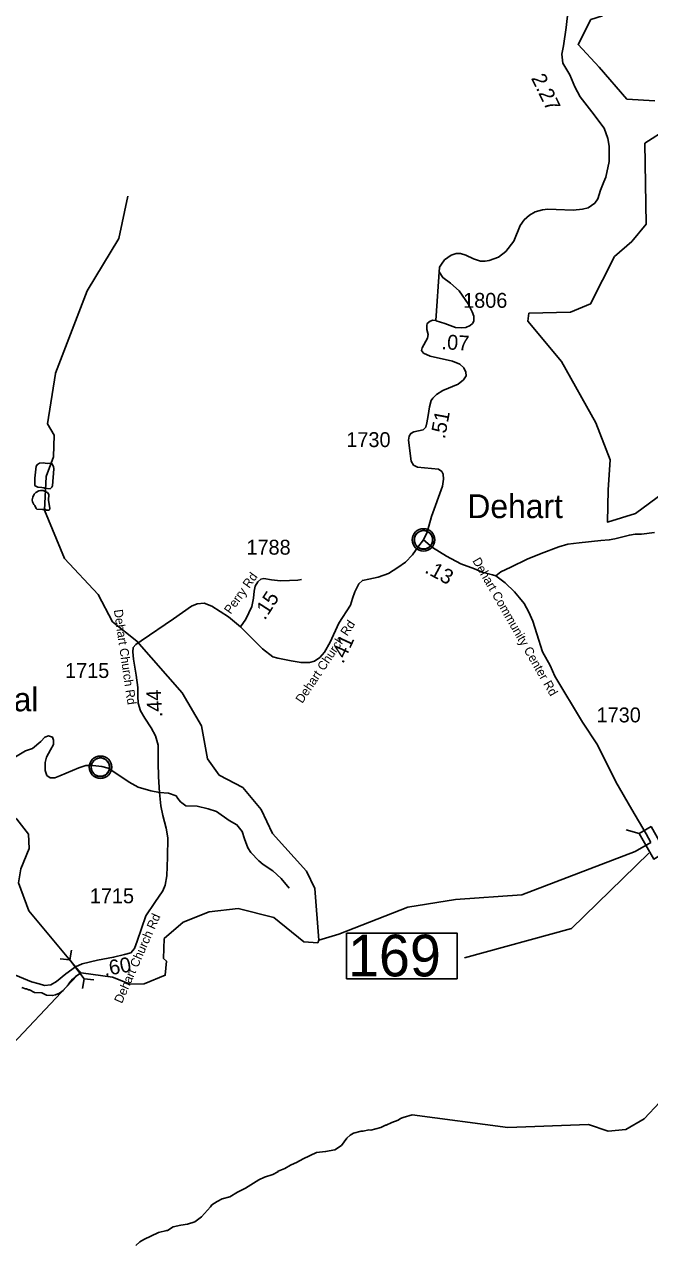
# Model space of a CAD drawing. Extents: x 1248224 to 1454986, y 825081 to 985870.
# Drawn here: x 1367517 to 1372774, y 929009 to 939269 of the extents above; entities that cross this region are included whole.
import ezdxf

# ---------------------------------------------------------------- set-up
doc = ezdxf.new("R2010")
doc.units = 0
for name, color, linetype in [('Exist Civil Demographics Community CELL', 7, 'Continuous'), ('Exist Civil Demographics Community Label', 7, 'Continuous'), ('Exist Hydrographic Creek Single Shore', 7, 'Continuous'), ('Exist Hydrographic Misc Water Feature', 7, 'Continuous'), ('Exist Hydrographic River Shore', 7, 'Continuous'), ('Exist Road Non-System Type 51', 7, 'Continuous'), ('Exist Road Secondary Mileage Hundredths English Label', 7, 'Continuous'), ('Exist Road Secondary Structure Pipe CELL', 7, 'Continuous'), ('Exist Road Secondary Structure Pipe Number Label', 7, 'Continuous'), ('Exist Road Secondary Structure Standard Bridge CELL', 7, 'Continuous'), ('Exist Road Secondary Structure Standard Bridge Number Label', 7, 'Continuous'), ('Exist Road Secondary Type 10 Attributed', 7, 'Continuous'), ('Exist Road Secondary Type 41 Attributed', 7, 'Continuous'), ('Exist Road Secondary Type 51 Attributed', 7, 'Continuous'), ('Exist Road Secondary Type 51 Label', 7, 'Continuous'), ('Exist Road Secondary Type 51 Number Label', 7, 'Continuous')]:
    doc.layers.add(name, color=color, linetype=linetype)

msp = doc.modelspace()

# ---------------------------------------------------------------- linework, layer by layer
at = {"layer": 'Exist Civil Demographics Community CELL'}
for points in [[(1370796, 934951), (1370797, 934956), (1370799, 934963), (1370801, 934970), (1370804, 934976), (1370808, 934982), (1370811, 934987), (1370815, 934991), (1370820, 934996), (1370826, 935000), (1370831, 935004), (1370836, 935007), (1370841, 935009), (1370846, 935011), (1370852, 935013), (1370856, 935014), (1370861, 935015), (1370865, 935016), (1370872, 935016), (1370876, 935016), (1370882, 935016), (1370887, 935015), (1370892, 935014), (1370897, 935013), (1370902, 935011), (1370908, 935008), (1370915, 935004), (1370920, 935001), (1370925, 934997), (1370928, 934994), (1370932, 934989), (1370936, 934985), (1370939, 934980), (1370942, 934975), (1370945, 934970), (1370947, 934965), (1370948, 934960), (1370950, 934955), (1370951, 934949), (1370951, 934944), (1370952, 934938), (1370952, 934933), (1370951, 934927), (1370950, 934921), (1370948, 934915), (1370946, 934909), (1370944, 934904), (1370941, 934898), (1370938, 934893), (1370934, 934888), (1370930, 934884), (1370925, 934879), (1370920, 934875), (1370915, 934871), (1370910, 934869), (1370904, 934865), (1370896, 934863), (1370891, 934861), (1370884, 934860), (1370879, 934859), (1370875, 934859), (1370869, 934859), (1370865, 934860), (1370860, 934860), (1370854, 934862), (1370849, 934863), (1370844, 934865), (1370839, 934867), (1370835, 934869), (1370829, 934873), (1370823, 934877), (1370818, 934882), (1370814, 934887), (1370810, 934891), (1370807, 934895), (1370803, 934902), (1370802, 934906), (1370800, 934910), (1370797, 934918), (1370796, 934925), (1370795, 934930), (1370795, 934936), (1370795, 934941), (1370795, 934947)], [(1368079, 933041), (1368080, 933046), (1368082, 933053), (1368085, 933060), (1368088, 933066), (1368091, 933072), (1368095, 933077), (1368099, 933081), (1368103, 933086), (1368109, 933090), (1368114, 933094), (1368119, 933097), (1368124, 933099), (1368130, 933102), (1368135, 933103), (1368140, 933105), (1368144, 933105), (1368148, 933106), (1368155, 933106), (1368159, 933106), (1368165, 933106), (1368170, 933105), (1368175, 933104), (1368180, 933103), (1368185, 933101), (1368192, 933098), (1368198, 933094), (1368203, 933091), (1368208, 933087), (1368211, 933084), (1368216, 933079), (1368219, 933075), (1368222, 933070), (1368226, 933065), (1368228, 933060), (1368230, 933055), (1368232, 933050), (1368233, 933045), (1368234, 933039), (1368235, 933035), (1368235, 933029), (1368235, 933023), (1368234, 933017), (1368233, 933012), (1368232, 933005), (1368230, 933000), (1368227, 932995), (1368224, 932989), (1368221, 932983), (1368217, 932979), (1368213, 932974), (1368208, 932969), (1368203, 932965), (1368198, 932961), (1368194, 932959), (1368187, 932956), (1368180, 932953), (1368174, 932951), (1368167, 932950), (1368163, 932950), (1368158, 932949), (1368153, 932949), (1368148, 932950), (1368143, 932950), (1368137, 932952), (1368132, 932953), (1368127, 932955), (1368122, 932957), (1368119, 932959), (1368112, 932963), (1368106, 932968), (1368101, 932972), (1368097, 932977), (1368094, 932981), (1368091, 932985), (1368086, 932992), (1368085, 932996), (1368083, 933000), (1368080, 933008), (1368079, 933015), (1368078, 933020), (1368078, 933026), (1368078, 933031), (1368078, 933038)]]:
    msp.add_lwpolyline(points, close=True, dxfattribs=at)
for centre, radius in [((1370873, 934938), 94.3), ((1370873, 934939), 76.7), ((1368157, 933028), 94.3), ((1368156, 933029), 76.7)]:
    msp.add_circle(centre, radius, dxfattribs=at)
at = {"layer": 'Exist Hydrographic Creek Single Shore'}
for points in [[(1369992, 931575), (1369960, 932009), (1369888, 932155), (1369603, 932470), (1369507, 932672), (1369353, 932859), (1369155, 932961), (1369058, 933098), (1369006, 933375), (1368845, 933654), (1368463, 934088), (1368258, 934250), (1368138, 934479), (1367853, 934783), (1367687, 935187), (1367701, 935472), (1367763, 935635), (1367767, 935819), (1367711, 935912), (1367779, 936337), (1367779, 936338)], [(1367947, 931351), (1367554, 931821), (1367467, 932056), (1367487, 932174), (1367557, 932346), (1367552, 932465), (1367454, 932592), (1367211, 932742), (1367180, 932826), (1367090, 932830), (1367004, 932766), (1366882, 932756), (1366795, 932729), (1366750, 932742), (1366709, 932779), (1366736, 932885), (1366591, 933145)], [(1369992, 931575), (1370160, 931625), (1370740, 931853), (1371142, 931917), (1371701, 931955), (1372652, 932320), (1372784, 932397)], [(1369992, 931575), (1369983, 931553), (1369867, 931561), (1369613, 931767), (1369314, 931842), (1369072, 931814), (1368853, 931726), (1368691, 931588), (1368688, 931421), (1368712, 931398), (1368701, 931280), (1368525, 931208), (1368407, 931205), (1368259, 931264)], [(1368259, 931264), (1367995, 931302), (1367947, 931351)], [(1370701, 930084), (1370777, 930108), (1371583, 930000), (1372259, 930026), (1372425, 929970), (1372575, 929984), (1372727, 930073), (1372992, 930353), (1373081, 930601), (1373182, 930638), (1373314, 930570), (1373398, 930601), (1373790, 930901)]]:
    msp.add_lwpolyline(points, dxfattribs=at)
at = {"layer": 'Exist Hydrographic Misc Water Feature'}
for points in [[(1367779, 936338), (1368044, 937031), (1368312, 937469), (1368387, 937826)], [(1367745, 935583), (1367708, 935581), (1367676, 935585), (1367644, 935582), (1367627, 935572), (1367617, 935557), (1367605, 935457), (1367606, 935415), (1367604, 935399), (1367609, 935391), (1367631, 935382), (1367663, 935378), (1367681, 935376)], [(1367681, 935376), (1367687, 935373), (1367735, 935368), (1367749, 935380), (1367753, 935392), (1367765, 935535), (1367761, 935555), (1367745, 935583)], [(1367675, 935353), (1367655, 935354), (1367638, 935350), (1367614, 935337), (1367600, 935321), (1367587, 935297), (1367583, 935275), (1367584, 935259), (1367596, 935235), (1367604, 935227), (1367615, 935203), (1367621, 935197), (1367669, 935193)], [(1367669, 935193), (1367695, 935193), (1367703, 935189), (1367719, 935188), (1367727, 935192), (1367731, 935202), (1367719, 935272), (1367722, 935320), (1367710, 935335), (1367698, 935343), (1367675, 935353)], [(1367496, 931178), (1367527, 931165), (1367535, 931165), (1367551, 931157), (1367559, 931157), (1367603, 931136), (1367663, 931134), (1367702, 931113), (1367754, 931110), (1367778, 931116), (1367811, 931129), (1367843, 931152), (1367886, 931199), (1367897, 931217), (1367921, 931247), (1367946, 931270), (1367995, 931302)], [(1368455, 929009), (1368489, 929040), (1368522, 929059), (1368645, 929119), (1368714, 929136), (1368719, 929135), (1368768, 929166), (1368832, 929180), (1368888, 929189), (1368949, 929210), (1369006, 929250), (1369082, 929335), (1369092, 929351), (1369137, 929381), (1369181, 929401), (1369245, 929419), (1369308, 929458), (1369375, 929492), (1369487, 929562), (1369537, 929584), (1369605, 929607), (1369648, 929628), (1369650, 929634), (1369707, 929657), (1369755, 929684), (1369759, 929689), (1369804, 929706), (1369860, 929737), (1369973, 929791), (1370049, 929799), (1370126, 929815), (1370183, 929850), (1370228, 929913), (1370255, 929936), (1370285, 929954), (1370349, 929970), (1370365, 929970), (1370414, 929981), (1370430, 929980), (1370514, 930002), (1370553, 930022), (1370559, 930021), (1370607, 930044), (1370659, 930063), (1370680, 930077), (1370701, 930084)]]:
    msp.add_lwpolyline(points, dxfattribs=at)
at = {"layer": 'Exist Hydrographic River Shore'}
for points in [[(1372817, 938628), (1372583, 938641), (1372351, 938909), (1372172, 939099), (1372280, 939310), (1372377, 939340)], [(1373072, 935469), (1372654, 935161), (1372419, 935088), (1372425, 935360), (1372441, 935610), (1372323, 935921), (1372034, 936436), (1371749, 936776), (1371759, 936842), (1372110, 936851), (1372278, 936920), (1372479, 937318), (1372624, 937445), (1372745, 937590), (1372733, 938270), (1372926, 938393)]]:
    msp.add_lwpolyline(points, dxfattribs=at)
at = {"layer": 'Exist Road Non-System Type 51'}
for points in [[(1371004, 937190), (1371036, 937142), (1371099, 937096), (1371173, 937031), (1371249, 936921), (1371283, 936854), (1371296, 936817), (1371296, 936799)], [(1368653, 932816), (1368729, 932810), (1368792, 932787), (1368806, 932765), (1368831, 932738), (1368874, 932704), (1368969, 932700), (1369063, 932679), (1369132, 932657), (1369238, 932581), (1369304, 932545), (1369348, 932488), (1369369, 932426), (1369397, 932351), (1369422, 932312), (1369487, 932241), (1369526, 932210), (1369605, 932157), (1369676, 932092), (1369744, 932012)]]:
    msp.add_lwpolyline(points, dxfattribs=at)
at = {"layer": 'Exist Road Secondary Structure Pipe CELL'}
for p, q in [((1367913, 931491), (1367900, 931409)), ((1367817, 931419), (1367900, 931409)), ((1367900, 931409), (1368019, 931251)), ((1368005, 931169), (1368019, 931251)), ((1368102, 931242), (1368019, 931251))]:
    msp.add_line(p, q, dxfattribs=at)
at = {"layer": 'Exist Road Secondary Structure Pipe Number Label'}
msp.add_line((1367960, 931278), (1366367, 929587), dxfattribs=at)
at = {"layer": 'Exist Road Secondary Structure Standard Bridge CELL'}
msp.add_line((1372576, 932501), (1372686, 932472), dxfattribs=at)
msp.add_lwpolyline([(1372786, 932529), (1372909, 932314), (1372809, 932257), (1372686, 932472)], close=True, dxfattribs=at)
at = {"layer": 'Exist Road Secondary Structure Standard Bridge Number Label'}
msp.add_lwpolyline([(1372767, 932305), (1372116, 931672), (1371218, 931426)], dxfattribs=at)
msp.add_lwpolyline([(1370226, 931635), (1371155, 931635), (1371155, 931251), (1370226, 931251)], close=True, dxfattribs=at)
at = {"layer": 'Exist Road Secondary Type 10 Attributed'}
msp.add_lwpolyline([(1369334, 934207), (1369379, 934272), (1369429, 934378), (1369444, 934449), (1369449, 934507), (1369457, 934550), (1369479, 934585), (1369505, 934608), (1369530, 934613), (1369595, 934603), (1369671, 934595), (1369746, 934598), (1369817, 934600), (1369847, 934605)], dxfattribs=at)
at = {"layer": 'Exist Road Secondary Type 41 Attributed'}
msp.add_lwpolyline([(1372407, 937986), (1372435, 938117), (1372435, 938184), (1372435, 938247), (1372424, 938309), (1372393, 938398), (1372289, 938533), (1372191, 938661), (1372144, 938745), (1372102, 938846), (1372045, 938943)], dxfattribs=at)
at = {"layer": 'Exist Road Secondary Type 51 Attributed'}
for points in [[(1372115, 939943), (1372125, 939764), (1372107, 939542), (1372073, 939243), (1372050, 939089), (1372037, 939019), (1372045, 938943)], [(1372407, 937986), (1372390, 937946), (1372360, 937876), (1372338, 937803), (1372313, 937766), (1372257, 937728), (1372209, 937718), (1372131, 937709), (1371987, 937713), (1371917, 937718), (1371874, 937712), (1371811, 937694), (1371765, 937667), (1371718, 937626), (1371686, 937579), (1371631, 937449), (1371564, 937360), (1371503, 937314), (1371426, 937286), (1371390, 937280), (1371351, 937280), (1371293, 937300), (1371230, 937330), (1371185, 937344), (1371148, 937345), (1371105, 937329), (1371050, 937291), (1371023, 937254), (1371007, 937229), (1370977, 936780)], [(1370977, 936780), (1370980, 936779), (1371051, 936756), (1371143, 936723), (1371194, 936720), (1371229, 936723), (1371265, 936739), (1371284, 936757), (1371295, 936776), (1371296, 936799)], [(1370977, 936780), (1370950, 936784), (1370928, 936776), (1370904, 936757), (1370901, 936738), (1370901, 936706), (1370913, 936663), (1370907, 936632), (1370861, 936551), (1370855, 936529), (1370873, 936507), (1370928, 936481), (1371118, 936440), (1371179, 936415), (1371213, 936385), (1371230, 936348), (1371231, 936316), (1371209, 936282), (1371163, 936247), (1371034, 936194), (1370983, 936160), (1370950, 936130), (1370937, 936108), (1370924, 936056), (1370913, 935984), (1370901, 935922), (1370892, 935885), (1370870, 935864), (1370792, 935845), (1370766, 935832), (1370751, 935810), (1370747, 935775), (1370769, 935600), (1370790, 935566), (1370823, 935549), (1370998, 935533), (1371026, 935514), (1371038, 935489), (1371040, 935448), (1371032, 935390), (1370939, 935134), (1370903, 935004), (1370873, 934938)], [(1371481, 934636), (1371522, 934669), (1371606, 934709), (1371744, 934777), (1371861, 934825), (1372012, 934881), (1372087, 934901), (1372182, 934913), (1372365, 934933), (1372435, 934938), (1372482, 934947), (1372604, 934978), (1372652, 934985), (1372706, 934985), (1372814, 934999)], [(1370873, 934938), (1370826, 934878), (1370779, 934813), (1370721, 934752), (1370658, 934705), (1370579, 934656), (1370491, 934626), (1370413, 934608), (1370359, 934597), (1370330, 934568), (1370296, 934502), (1370276, 934446), (1370258, 934390), (1370161, 934239), (1370087, 934078), (1370040, 933994), (1370001, 933949), (1369957, 933918), (1369914, 933907), (1369844, 933907), (1369759, 933922), (1369649, 933945), (1369606, 933956), (1369518, 934024), (1369334, 934207)], [(1370873, 934938), (1370948, 934874), (1371065, 934801), (1371187, 934736), (1371302, 934695), (1371366, 934668), (1371452, 934645), (1371481, 934636)], [(1371481, 934636), (1371560, 934578), (1371639, 934503), (1371680, 934451), (1371718, 934404), (1371759, 934332), (1371791, 934255), (1371827, 934148), (1371874, 933997), (1371937, 933882), (1371976, 933794), (1372211, 933406), (1372335, 933216), (1372491, 932905), (1372624, 932674), (1372744, 932469), (1372784, 932397)], [(1369334, 934207), (1369233, 934292), (1369093, 934382), (1369028, 934407), (1368970, 934402), (1368922, 934380), (1368770, 934274), (1368500, 934090), (1368455, 934058), (1368433, 934033), (1368428, 933997), (1368435, 933935), (1368457, 933802), (1368471, 933698), (1368471, 933626), (1368475, 933565), (1368493, 933502), (1368529, 933439), (1368583, 933360), (1368619, 933293), (1368641, 933214), (1368641, 933068), (1368644, 932947), (1368653, 932816)], [(1367429, 933106), (1367527, 933165), (1367584, 933185), (1367654, 933244), (1367688, 933281), (1367719, 933292), (1367752, 933281), (1367761, 933255), (1367761, 933219), (1367736, 933174), (1367702, 933112), (1367691, 933067), (1367693, 933002), (1367705, 932960), (1367733, 932940), (1367772, 932940), (1367814, 932957), (1367975, 933022), (1368034, 933044), (1368093, 933044), (1368169, 933033), (1368222, 933019), (1368304, 932968), (1368397, 932903), (1368475, 932861), (1368579, 932830), (1368653, 932816)], [(1368653, 932816), (1368664, 932704), (1368680, 932622), (1368708, 932515), (1368722, 932435), (1368719, 932272), (1368715, 932116), (1368701, 932036), (1368680, 931991), (1368614, 931892), (1368537, 931780), (1368466, 931566), (1368443, 931504), (1368413, 931470), (1368360, 931455), (1368267, 931431), (1368131, 931406), (1368003, 931377), (1367947, 931351), (1367865, 931291), (1367786, 931228), (1367738, 931200), (1367686, 931194), (1367642, 931207), (1367576, 931224), (1367441, 931281)]]:
    msp.add_lwpolyline(points, dxfattribs=at)

# ---------------------------------------------------------------- texts
at = {"layer": 'Exist Civil Demographics Community Label'}
for s, p in [('Dehart', (1371242, 935121)), ('Radical', (1366743, 933498))]:
    msp.add_text(s, height=200, dxfattribs=at).set_placement(p)
at = {"layer": 'Exist Road Secondary Mileage Hundredths English Label'}
for s, rotation, p in [('2.27', 296.0779, (1371775, 938818)), ('.07', 356.6311, (1371022, 936541)), ('.51', 79.2238, (1371052, 935782)), ('.13', 331.7447, (1370876, 934667)), ('.15', 57.2852, (1369539, 934258)), ('.41', 65.3929, (1370197, 933892)), ('.44', 92.8952, (1368677, 933450)), ('.60', 10.3125, (1368194, 931272))]:
    msp.add_text(s, height=125, rotation=rotation, dxfattribs=at).set_placement(p)
at = {"layer": 'Exist Road Secondary Structure Standard Bridge Number Label'}
msp.add_text('169', height=350, dxfattribs=at).set_placement((1370238, 931271))
at = {"layer": 'Exist Road Secondary Type 51 Label'}
for s, rotation, p in [('Dehart Community Center Rd', 299.9393, (1371282, 934763)), ('Perry Rd', 54.3321, (1369251, 934309)), ('Dehart Church Rd', 278.2031, (1368269, 934349)), ('Dehart Church Rd', 56.2572, (1369853, 933559)), ('Dehart Church Rd', 66.2309, (1368337, 931038))]:
    msp.add_text(s, height=75, rotation=rotation, dxfattribs=at).set_placement(p)
at = {"layer": 'Exist Road Secondary Type 51 Number Label'}
for s, p in [('1806', (1371206, 936888)), ('1730', (1370224, 935718)), ('1788', (1369384, 934814)), ('1715', (1367859, 933778)), ('1730', (1372328, 933405)), ('1715', (1368067, 931885))]:
    msp.add_text(s, height=125, dxfattribs=at).set_placement(p)

doc.saveas('drawing.dxf')
